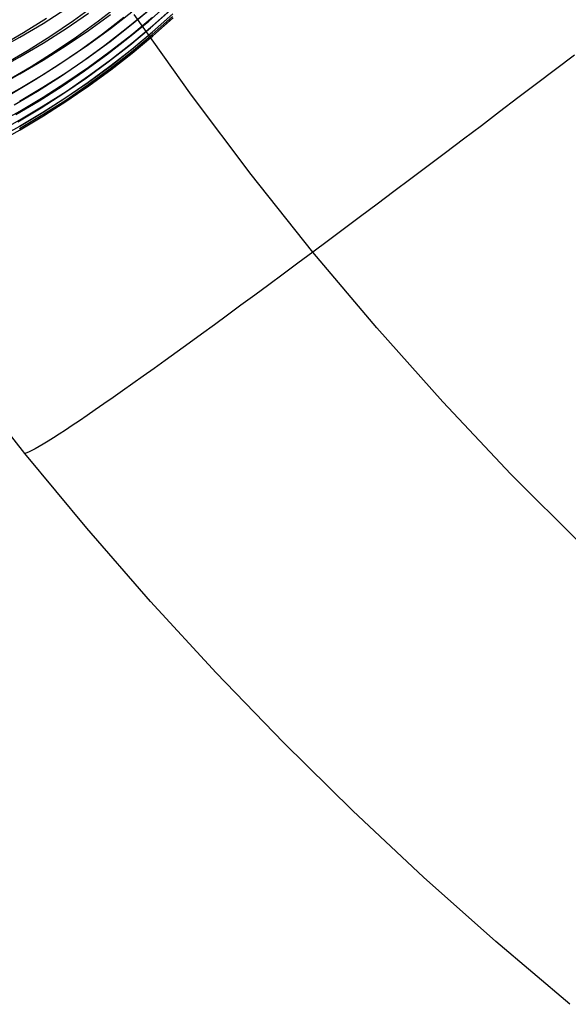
# Model space of a CAD drawing. Extents: x -383 to 1849, y -1185 to -529.
# Tile 455 of 656: x 461 to 471, y -1134 to -1116. Entities that reach past the tile are written whole.
import ezdxf

# ---------------------------------------------------------------- set-up
doc = ezdxf.new("R2010")
doc.units = 0
doc.layers.add('PREDEFINITO', color=7, linetype='CONTINUOUS')

msp = doc.modelspace()

# ---------------------------------------------------------------- linework, layer by layer
at = {"layer": 'PREDEFINITO'}
for p, q in [((461.89, -1116.027, 593.743), (462.305, -1115.765, 593.703)), ((462.44, -1115.975, 559.73), (462.837, -1115.688, 559.77)), ((462.895, -1115.981, 561.771), (463.283, -1115.682, 561.809)), ((463.49, -1116.05, 585.691), (463.868, -1115.737, 585.669)), ((463.805, -1115.984, 567.862), (464.172, -1115.66, 567.89)), ((463.836, -1116.109, 569.875), (464.203, -1115.784, 569.899)), ((463.873, -1116.072, 581.733), (464.239, -1115.747, 581.722)), ((461.538, -1116.193, 557.651), (461.953, -1115.932, 557.689)), ((462.033, -1116.25, 559.693), (462.44, -1115.975, 559.73)), ((462.308, -1116.121, 591.733), (462.713, -1115.845, 591.697)), ((462.498, -1116.268, 561.736), (462.895, -1115.981, 561.771)), ((462.713, -1116.153, 589.717), (463.109, -1115.864, 589.685)), ((462.963, -1116.217, 563.781), (463.351, -1115.917, 563.814)), ((463.108, -1116.122, 587.698), (463.495, -1115.82, 587.67)), ((463.394, -1116.122, 565.824), (463.772, -1115.809, 565.855)), ((463.495, -1116.228, 583.706), (463.872, -1115.914, 583.69)), ((464.577, -1117.329, 432.717), (463.539, -1115.864, 432.719)), ((463.865, -1116.185, 571.893), (464.232, -1115.859, 571.912)), ((463.866, -1116.23, 573.827), (464.233, -1115.905, 573.843)), ((463.869, -1116.257, 577.764), (464.236, -1115.931, 577.768)), ((463.873, -1116.181, 579.744), (464.24, -1115.855, 579.74)), ((463.878, -1116.252, 575.695), (464.244, -1115.926, 575.709)), ((461.468, -1116.277, 593.781), (461.89, -1116.027, 593.743)), ((461.894, -1116.384, 591.768), (462.308, -1116.121, 591.733)), ((462.308, -1116.429, 589.748), (462.713, -1116.153, 589.717)), ((462.711, -1116.411, 587.724), (463.108, -1116.122, 587.698)), ((463.006, -1116.422, 565.794), (463.394, -1116.122, 565.824)), ((463.103, -1116.352, 585.712), (463.49, -1116.05, 585.691)), ((463.427, -1116.297, 567.835), (463.805, -1115.984, 567.862)), ((463.458, -1116.422, 569.852), (463.836, -1116.109, 569.875)), ((463.496, -1116.386, 581.744), (463.873, -1116.072, 581.733)), ((461.037, -1116.514, 593.818), (461.468, -1116.277, 593.781)), ((461.116, -1116.441, 557.617), (461.538, -1116.193, 557.651)), ((461.618, -1116.512, 559.659), (462.033, -1116.25, 559.693)), ((462.091, -1116.543, 561.702), (462.498, -1116.268, 561.736)), ((462.566, -1116.506, 563.749), (462.963, -1116.217, 563.781)), ((463.04, -1116.597, 567.809), (463.427, -1116.297, 567.835)), ((463.107, -1116.53, 583.722), (463.495, -1116.228, 583.706)), ((463.488, -1116.498, 571.875), (463.865, -1116.185, 571.893)), ((463.489, -1116.544, 573.812), (463.866, -1116.23, 573.827)), ((463.492, -1116.571, 577.76), (463.869, -1116.257, 577.764)), ((463.495, -1116.496, 579.749), (463.873, -1116.181, 579.744)), ((463.501, -1116.566, 575.682), (463.878, -1116.252, 575.695)), ((461.196, -1116.762, 559.627), (461.618, -1116.512, 559.659)), ((461.472, -1116.634, 591.801), (461.894, -1116.384, 591.768)), ((461.894, -1116.692, 589.778), (462.308, -1116.429, 589.748)), ((462.16, -1116.782, 563.719), (462.566, -1116.506, 563.749)), ((462.305, -1116.688, 587.749), (462.711, -1116.411, 587.724)), ((462.609, -1116.711, 565.766), (463.006, -1116.422, 565.794)), ((462.706, -1116.642, 585.732), (463.103, -1116.352, 585.712)), ((463.071, -1116.723, 569.831), (463.458, -1116.422, 569.852)), ((463.101, -1116.801, 571.858), (463.488, -1116.498, 571.875)), ((463.108, -1116.799, 579.753), (463.495, -1116.496, 579.749)), ((463.109, -1116.689, 581.754), (463.496, -1116.386, 581.744)), ((461.042, -1116.871, 591.833), (461.472, -1116.634, 591.801)), ((461.472, -1116.943, 589.806), (461.894, -1116.692, 589.778)), ((461.676, -1116.805, 561.672), (462.091, -1116.543, 561.702)), ((461.89, -1116.953, 587.772), (462.305, -1116.688, 587.749)), ((462.3, -1116.919, 585.752), (462.706, -1116.642, 585.732)), ((462.643, -1116.886, 567.785), (463.04, -1116.597, 567.809)), ((462.71, -1116.821, 583.737), (463.107, -1116.53, 583.722)), ((462.713, -1116.979, 581.764), (463.109, -1116.689, 581.754)), ((463.102, -1116.846, 573.797), (463.489, -1116.544, 573.812)), ((463.104, -1116.874, 577.756), (463.492, -1116.571, 577.76)), ((463.114, -1116.868, 575.669), (463.501, -1116.566, 575.682)), ((471.51, -1116.602, 436.607), (471.166, -1116.864, 436.401)), ((461.253, -1117.055, 561.643), (461.676, -1116.805, 561.672)), ((461.745, -1117.045, 563.691), (462.16, -1116.782, 563.719)), ((462.203, -1116.988, 565.74), (462.609, -1116.711, 565.766)), ((462.304, -1117.099, 583.751), (462.71, -1116.821, 583.737)), ((462.674, -1117.013, 569.811), (463.071, -1116.723, 569.831)), ((462.704, -1117.091, 571.842), (463.101, -1116.801, 571.858)), ((462.705, -1117.136, 573.783), (463.102, -1116.846, 573.797)), ((462.711, -1117.089, 579.757), (463.108, -1116.799, 579.753)), ((462.717, -1117.159, 575.657), (463.114, -1116.868, 575.669)), ((471.166, -1116.864, 436.401), (470.826, -1117.122, 436.187)), ((461.042, -1117.181, 589.832), (461.472, -1116.943, 589.806)), ((461.323, -1117.296, 563.666), (461.745, -1117.045, 563.691)), ((461.467, -1117.205, 587.795), (461.89, -1116.953, 587.772)), ((461.788, -1117.252, 565.715), (462.203, -1116.988, 565.74)), ((461.886, -1117.184, 585.77), (462.3, -1116.919, 585.752)), ((462.236, -1117.163, 567.763), (462.643, -1116.886, 567.785)), ((462.268, -1117.29, 569.792), (462.674, -1117.013, 569.811)), ((462.307, -1117.257, 581.773), (462.713, -1116.979, 581.764)), ((462.707, -1117.164, 577.753), (463.104, -1116.874, 577.756)), ((461.037, -1117.444, 587.816), (461.467, -1117.205, 587.795)), ((461.463, -1117.436, 585.788), (461.886, -1117.184, 585.77)), ((461.822, -1117.427, 567.742), (462.236, -1117.163, 567.763)), ((461.889, -1117.364, 583.765), (462.304, -1117.099, 583.751)), ((462.299, -1117.369, 571.827), (462.704, -1117.091, 571.842)), ((462.299, -1117.414, 573.77), (462.705, -1117.136, 573.783)), ((462.301, -1117.442, 577.749), (462.707, -1117.164, 577.753)), ((462.305, -1117.368, 579.761), (462.711, -1117.089, 579.757)), ((462.311, -1117.437, 575.646), (462.717, -1117.159, 575.657)), ((470.826, -1117.122, 436.187), (470.489, -1117.377, 435.964)), ((461.365, -1117.503, 565.693), (461.788, -1117.252, 565.715)), ((461.467, -1117.616, 583.778), (461.889, -1117.364, 583.765)), ((461.853, -1117.554, 569.774), (462.268, -1117.29, 569.792)), ((461.884, -1117.634, 571.812), (462.299, -1117.369, 571.827)), ((461.89, -1117.633, 579.765), (462.305, -1117.368, 579.761)), ((461.894, -1117.522, 581.782), (462.307, -1117.257, 581.773)), ((465.656, -1118.764, 432.717), (464.577, -1117.329, 432.717)), ((470.489, -1117.377, 435.964), (470.155, -1117.63, 435.734)), ((461.399, -1117.678, 567.722), (461.822, -1117.427, 567.742)), ((461.431, -1117.806, 569.757), (461.853, -1117.554, 569.774)), ((461.471, -1117.774, 581.791), (461.894, -1117.522, 581.782)), ((461.885, -1117.679, 573.758), (462.299, -1117.414, 573.77)), ((461.887, -1117.707, 577.746), (462.301, -1117.442, 577.749)), ((461.897, -1117.702, 575.635), (462.311, -1117.437, 575.646)), ((461.036, -1117.856, 583.79), (461.467, -1117.616, 583.778)), ((461.462, -1117.886, 571.799), (461.884, -1117.634, 571.812)), ((461.462, -1117.931, 573.746), (461.885, -1117.679, 573.758)), ((461.465, -1117.96, 577.743), (461.887, -1117.707, 577.746)), ((461.467, -1117.886, 579.768), (461.89, -1117.633, 579.765)), ((461.475, -1117.955, 575.624), (461.897, -1117.702, 575.635)), ((470.155, -1117.63, 435.734), (469.826, -1117.879, 435.495)), ((461.037, -1118.126, 579.771), (461.467, -1117.886, 579.768)), ((461.042, -1118.013, 581.799), (461.471, -1117.774, 581.791)), ((469.826, -1117.879, 435.495), (469.5, -1118.125, 435.249)), ((461.045, -1118.194, 575.614), (461.475, -1117.955, 575.624)), ((469.5, -1118.125, 435.249), (469.179, -1118.367, 434.996)), ((469.179, -1118.367, 434.996), (468.862, -1118.606, 434.735)), ((468.862, -1118.606, 434.735), (468.549, -1118.841, 434.467)), ((466.774, -1120.168, 432.719), (465.656, -1118.764, 432.717)), ((468.549, -1118.841, 434.467), (468.241, -1119.072, 434.192)), ((468.241, -1119.072, 434.192), (467.937, -1119.3, 433.91)), ((467.937, -1119.3, 433.91), (467.639, -1119.523, 433.621)), ((467.639, -1119.523, 433.621), (467.345, -1119.742, 433.326)), ((467.345, -1119.742, 433.326), (467.057, -1119.957, 433.025)), ((467.057, -1119.957, 433.025), (466.774, -1120.168, 432.719)), ((466.774, -1120.168, 432.719), (466.504, -1120.368, 432.413)), ((467.932, -1121.54, 432.721), (466.774, -1120.168, 432.719)), ((466.504, -1120.368, 432.413), (466.239, -1120.565, 432.099)), ((466.239, -1120.565, 432.099), (465.978, -1120.758, 431.775)), ((465.978, -1120.758, 431.775), (465.723, -1120.946, 431.442)), ((465.723, -1120.946, 431.442), (465.473, -1121.13, 431.1)), ((465.473, -1121.13, 431.1), (465.229, -1121.309, 430.75)), ((465.229, -1121.309, 430.75), (464.991, -1121.483, 430.391)), ((464.991, -1121.483, 430.391), (464.759, -1121.652, 430.024)), ((464.759, -1121.652, 430.024), (464.533, -1121.816, 429.649)), ((469.128, -1122.879, 432.725), (467.932, -1121.54, 432.721)), ((464.533, -1121.816, 429.649), (464.315, -1121.974, 429.267)), ((464.315, -1121.974, 429.267), (464.103, -1122.126, 428.878)), ((464.103, -1122.126, 428.878), (463.899, -1122.273, 428.481)), ((463.899, -1122.273, 428.481), (463.702, -1122.414, 428.078)), ((461.562, -1123.814, 419.688), (460.476, -1122.435, 419.688)), ((463.513, -1122.548, 427.669), (463.331, -1122.676, 427.254)), ((463.702, -1122.414, 428.078), (463.513, -1122.548, 427.669)), ((463.331, -1122.676, 427.254), (463.158, -1122.798, 426.833)), ((462.993, -1122.913, 426.407), (462.836, -1123.021, 425.977)), ((463.158, -1122.798, 426.833), (462.993, -1122.913, 426.407)), ((470.361, -1124.184, 432.729), (469.128, -1122.879, 432.725)), ((462.836, -1123.021, 425.977), (462.687, -1123.123, 425.542)), ((462.548, -1123.218, 425.104), (462.417, -1123.306, 424.661)), ((462.687, -1123.123, 425.542), (462.548, -1123.218, 425.104)), ((462.181, -1123.461, 423.768), (462.077, -1123.528, 423.318)), ((462.294, -1123.387, 424.216), (462.181, -1123.461, 423.768)), ((462.417, -1123.306, 424.661), (462.294, -1123.387, 424.216)), ((461.894, -1123.641, 422.413), (461.817, -1123.687, 421.959)), ((461.981, -1123.588, 422.866), (461.894, -1123.641, 422.413)), ((462.077, -1123.528, 423.318), (461.981, -1123.588, 422.866)), ((461.595, -1123.802, 420.141), (461.562, -1123.814, 419.688)), ((462.683, -1125.165, 419.688), (461.562, -1123.814, 419.688)), ((461.637, -1123.784, 420.595), (461.595, -1123.802, 420.141)), ((461.688, -1123.759, 421.049), (461.637, -1123.784, 420.595)), ((461.748, -1123.726, 421.504), (461.688, -1123.759, 421.049)), ((461.817, -1123.687, 421.959), (461.748, -1123.726, 421.504)), ((471.63, -1125.454, 432.735), (470.361, -1124.184, 432.729)), ((463.837, -1126.488, 419.688), (462.683, -1125.165, 419.688)), ((465.025, -1127.782, 419.688), (463.837, -1126.488, 419.688)), ((466.245, -1129.045, 419.688), (465.025, -1127.782, 419.688)), ((467.496, -1130.278, 419.688), (466.245, -1129.045, 419.688)), ((468.777, -1131.479, 419.688), (467.496, -1130.278, 419.688)), ((470.087, -1132.647, 419.688), (468.777, -1131.479, 419.688)), ((471.426, -1133.782, 419.688), (470.087, -1132.647, 419.688))]:
    msp.add_line(p, q, dxfattribs=at)

doc.saveas('drawing.dxf')
